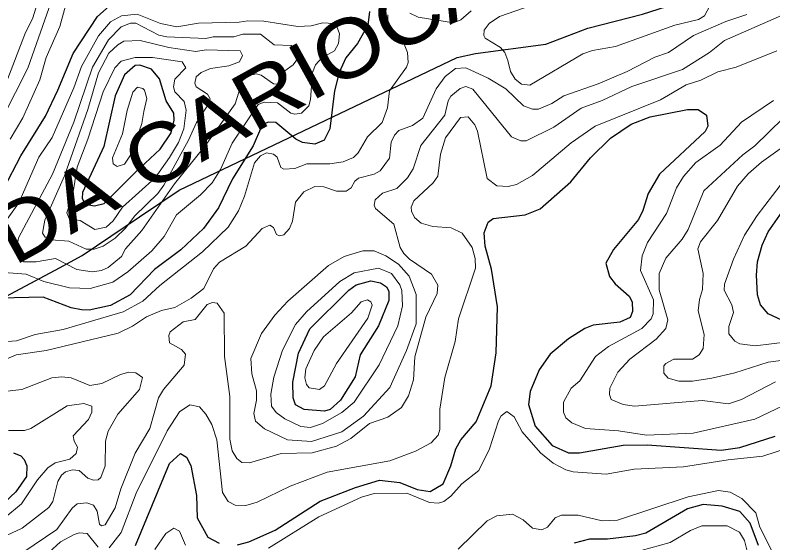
# Model space of a CAD drawing. Extents: x 577 to 602.9, y 7483.8 to 7511.6.
# Drawn here: x 578.995 to 580.554, y 7485.838 to 7486.923 of the extents above; entities that cross this region are included whole.
import ezdxf
from ezdxf.enums import TextEntityAlignment as Align

# ---------------------------------------------------------------- set-up
doc = ezdxf.new("R2010")
doc.units = 0
doc.header["$LTSCALE"] = 0.032
for name, color, linetype, lineweight in [('1', 7, 'Continuous', 25), ('2', 7, 'Continuous', 13), ('26', 7, 'Continuous', 25)]:
    doc.layers.add(name, color=color, linetype=linetype, lineweight=lineweight)

msp = doc.modelspace()

# ---------------------------------------------------------------- linework, layer by layer
at = {"layer": '1'}
for points in [[(578.9715, 7486.5669), (579.0065, 7486.6337), (579.0574, 7486.7156), (579.0828, 7486.7689), (579.1146, 7486.8444), (579.1647, 7486.9207), (579.1886, 7486.9422)], [(579.7237, 7486.9311), (579.7206, 7486.9032), (579.6991, 7486.8651), (579.6752, 7486.8356), (579.6617, 7486.8054), (579.6522, 7486.768), (579.6426, 7486.6893), (579.6307, 7486.6663), (579.6116, 7486.6583), (579.5862, 7486.6615), (579.5727, 7486.6686), (579.5313, 7486.7028), (579.5162, 7486.7036), (579.5074, 7486.6997), (579.5019, 7486.6941), (579.4844, 7486.6543), (579.4422, 7486.5867), (579.4136, 7486.5271), (579.3826, 7486.4842), (579.3357, 7486.4404), (579.2816, 7486.3999), (579.2315, 7486.3482), (579.191, 7486.3259), (579.1472, 7486.3164), (579.1313, 7486.3172), (579.1099, 7486.3212), (579.0526, 7486.3434), (578.9628, 7486.341)], [(579.4526, 7485.8337), (579.4756, 7485.8401), (579.5297, 7485.8639), (579.6227, 7485.9236), (579.6951, 7485.9514), (579.7444, 7485.9665), (579.7866, 7485.9617), (579.8222, 7485.9476), (579.8486, 7485.9434), (579.8756, 7485.9594), (579.8915, 7485.9959), (579.9019, 7486.0309), (579.9122, 7486.05), (579.9432, 7486.0866), (579.9742, 7486.1605), (579.9846, 7486.2289), (579.9877, 7486.3235), (579.975, 7486.4007), (579.9623, 7486.4484), (579.9599, 7486.4754), (579.9679, 7486.4977), (579.9782, 7486.5048), (580.0442, 7486.5128), (580.0752, 7486.5247), (580.138, 7486.5804), (580.1786, 7486.6297), (580.2199, 7486.6702), (580.2621, 7486.6989), (580.3018, 7486.714), (580.3782, 7486.7291), (580.4004, 7486.7291), (580.4171, 7486.7179), (580.4203, 7486.6949), (580.4147, 7486.6838), (580.3209, 7486.5963), (580.2971, 7486.5565), (580.2867, 7486.5215), (580.2772, 7486.5033), (580.2263, 7486.4412), (580.2104, 7486.4134), (580.2175, 7486.3856), (580.2295, 7486.3705), (580.2581, 7486.345), (580.2645, 7486.3339), (580.2652, 7486.314), (580.2605, 7486.3013), (580.239, 7486.2917), (580.1841, 7486.2854), (580.1674, 7486.279), (580.1332, 7486.2575), (580.0959, 7486.2257), (580.0728, 7486.1939), (580.0545, 7486.1494), (580.0513, 7486.1224), (580.0649, 7486.0778), (580.0999, 7486.0381), (580.1332, 7486.023), (580.1563, 7486.023), (580.2462, 7486.0389), (580.2955, 7486.0397), (580.4473, 7486.0285)], [(580.5825, 7486.2909), (580.5444, 7486.3092), (580.5285, 7486.3275), (580.5221, 7486.3482), (580.5205, 7486.3887), (580.5221, 7486.4158), (580.5316, 7486.45), (580.5444, 7486.4778), (580.5921, 7486.5462)], [(580.4473, 7486.0285), (580.4863, 7486.0341), (580.5587, 7486.0572)], [(578.9914, 7486.023), (579.0065, 7486.0166), (579.0136, 7486.0094), (579.0192, 7485.9959), (579.0184, 7485.9745), (578.9961, 7485.9427), (578.9612, 7485.9108)], [(579.2424, 7485.832), (579.3126, 7486.0007), (579.3349, 7486.0214), (579.3476, 7486.0142), (579.3564, 7485.9967), (579.3683, 7485.9355), (579.3691, 7485.8894), (579.3914, 7485.8496), (579.4144, 7485.8369)], [(580.5245, 7485.8321), (580.507, 7485.8782), (580.4863, 7485.9021), (580.4497, 7485.9132), (580.4108, 7485.9164), (580.3782, 7485.9077), (580.2923, 7485.8576), (580.2716, 7485.852)], [(580.2716, 7485.852), (580.2136, 7485.8456), (580.177, 7485.8456), (580.1452, 7485.8369)]]:
    msp.add_lwpolyline(points, dxfattribs=at)
for points in [[(579.2421, 7486.5996), (579.2935, 7486.648), (579.3158, 7486.6814), (579.3222, 7486.7076), (579.3214, 7486.7219), (579.3055, 7486.7474), (579.292, 7486.7927), (579.2753, 7486.8126), (579.2514, 7486.8206), (579.2419, 7486.8197), (579.2196, 7486.8006), (579.2005, 7486.7577), (579.1774, 7486.6535), (579.1337, 7486.5589), (579.1329, 7486.5462), (579.1393, 7486.5343), (579.1584, 7486.5311), (579.1782, 7486.5359)], [(579.6013, 7486.2782), (579.6816, 7486.3577), (579.6967, 7486.3689), (579.7269, 7486.3768), (579.7468, 7486.3728), (579.7587, 7486.3644), (579.7635, 7486.3553), (579.7635, 7486.3363), (579.7428, 7486.2846), (579.7047, 7486.2249), (579.6943, 7486.1796), (579.6641, 7486.1311), (579.6434, 7486.112), (579.6315, 7486.1088), (579.5893, 7486.112), (579.5719, 7486.1216), (579.5671, 7486.1359), (579.5663, 7486.1685), (579.5782, 7486.2281)]]:
    msp.add_lwpolyline(points, close=True, dxfattribs=at)
at = {"layer": '2'}
for points in [[(579.478, 7487.067), (579.3707, 7487.0686), (579.2824, 7487.0559), (579.2482, 7487.0591), (579.1957, 7487.0702), (579.16, 7487.0718), (579.117, 7487.0646), (579.0852, 7487.044), (579.0709, 7487.0305), (579.059, 7487.0066), (579.0303, 7486.9159), (579.016, 7486.8881), (578.9763, 7486.7839)], [(579.0208, 7486.8142), (579.0693, 7486.9509), (579.0916, 7487.0026), (579.1122, 7487.0257)], [(578.985, 7486.6686), (579.0105, 7486.7124), (579.0454, 7486.7903), (579.059, 7486.8364), (579.0868, 7486.9), (579.1043, 7486.9629)], [(580.0768, 7486.9501), (579.9917, 7486.9207), (579.9702, 7486.9064), (579.9599, 7486.8929), (579.9591, 7486.8818), (579.9623, 7486.8762), (579.9933, 7486.8571), (580.0028, 7486.8468), (580.0084, 7486.8301), (580.014, 7486.8078), (580.0235, 7486.7919), (580.037, 7486.7816), (580.0537, 7486.7792), (580.1627, 7486.8436), (580.1826, 7486.8507), (580.2303, 7486.8587), (580.3519, 7486.9032), (580.4012, 7486.9144), (580.4132, 7486.9223), (580.4291, 7486.9517)], [(578.954, 7486.3951), (579.0176, 7486.3903), (579.0542, 7486.3752), (579.1067, 7486.3625), (579.1496, 7486.3609), (579.1957, 7486.3744), (579.2267, 7486.3951), (579.2761, 7486.4388), (579.3015, 7486.4683), (579.3269, 7486.5128), (579.3762, 7486.5541), (579.4001, 7486.5788), (579.4176, 7486.6058), (579.4414, 7486.6599), (579.4947, 7486.7394), (579.5074, 7486.7442), (579.5345, 7486.7434), (579.5623, 7486.7219), (579.5703, 7486.7195), (579.5838, 7486.7219), (579.5989, 7486.737), (579.6029, 7486.7498), (579.6068, 7486.8054), (579.6132, 7486.8213), (579.6259, 7486.8356), (579.6522, 7486.8499), (579.6601, 7486.8651), (579.6625, 7486.8849), (579.6569, 7486.9), (579.6498, 7486.9064), (579.6283, 7486.908), (579.6037, 7486.9016), (579.5766, 7486.9), (579.5067, 7486.9112), (579.474, 7486.912), (579.4558, 7486.9088), (579.3723, 7486.9072), (579.3277, 7486.8992), (579.2943, 7486.9064), (579.2458, 7486.9255), (579.214, 7486.9223), (579.191, 7486.9096), (579.1663, 7486.881), (579.1313, 7486.8181), (579.1154, 7486.7736), (579.0709, 7486.6718), (579.0439, 7486.6313), (579.0025, 7486.5374), (578.9516, 7486.4675)], [(580.5006, 7486.9247), (580.4569, 7486.9104), (580.3909, 7486.8818), (580.3392, 7486.8468), (580.3114, 7486.8372), (580.2541, 7486.8078), (580.1945, 7486.7824), (580.1237, 7486.7577), (580.0991, 7486.7418), (580.072, 7486.7299), (580.0593, 7486.7299), (580.041, 7486.737), (580.0044, 7486.772), (579.9679, 7486.7935), (579.9225, 7486.815), (579.9011, 7486.8134), (579.8796, 7486.7975), (579.8613, 7486.772), (579.8335, 7486.7116), (579.8128, 7486.6965), (579.7842, 7486.6861), (579.7754, 7486.6766), (579.7683, 7486.6623), (579.7651, 7486.6289), (579.746, 7486.6034), (579.7333, 7486.5963), (579.7015, 7486.5883), (579.6935, 7486.582), (579.6864, 7486.5685), (579.676, 7486.5613), (579.6561, 7486.5613), (579.6299, 7486.57), (579.6116, 7486.5708), (579.5886, 7486.5597), (579.5719, 7486.539), (579.5655, 7486.4993), (579.5591, 7486.4842), (579.548, 7486.4714), (579.5385, 7486.4691), (579.5329, 7486.4722), (579.5265, 7486.4866), (579.5186, 7486.4913), (579.5035, 7486.4842), (579.4693, 7486.4484), (579.4152, 7486.415), (579.4033, 7486.4015), (579.3834, 7486.3609), (579.3572, 7486.341), (579.3238, 7486.322), (579.2959, 7486.3156), (579.2649, 7486.3029), (579.2363, 7486.2838)], [(579.311, 7486.2647), (579.3142, 7486.2719), (579.3405, 7486.2925), (579.3651, 7486.2973), (579.3898, 7486.3283), (579.4009, 7486.3323), (579.4104, 7486.3307), (579.4247, 7486.31), (579.4255, 7486.221), (579.4367, 7486.1391), (579.4367, 7486.0508), (579.4414, 7486.0269), (579.451, 7486.011), (579.4613, 7486.0031), (579.4772, 7486.0023), (579.5424, 7486.0214), (579.606, 7486.023), (579.6561, 7486.0365), (579.6856, 7486.0524), (579.7237, 7486.0834), (579.7619, 7486.0961), (579.7897, 7486.116), (579.804, 7486.1399), (579.8144, 7486.1733), (579.8176, 7486.2202), (579.8398, 7486.3021), (579.8629, 7486.3506), (579.8645, 7486.3681), (579.8518, 7486.3903), (579.8064, 7486.4213), (579.7945, 7486.4333), (579.7873, 7486.4452), (579.7738, 7486.4937), (579.7365, 7486.5255), (579.7333, 7486.5327), (579.7357, 7486.5438), (579.7508, 7486.5573), (579.7802, 7486.5669), (579.8025, 7486.5891), (579.8136, 7486.6074), (579.8295, 7486.6551), (579.8788, 7486.7179), (579.886, 7486.7474), (579.8915, 7486.7569), (579.9106, 7486.7728), (579.9225, 7486.7768), (579.9368, 7486.7712), (580.0164, 7486.6734), (580.0354, 7486.6647), (580.0466, 7486.6647), (580.103, 7486.6933), (580.1595, 7486.7323), (580.2024, 7486.7482), (580.2637, 7486.7768), (580.3678, 7486.8118), (580.4235, 7486.8468), (580.4545, 7486.8714), (580.5714, 7486.9231)], [(579.7619, 7486.9239), (579.7619, 7486.8929), (579.7659, 7486.8833), (579.7953, 7486.8635), (579.8025, 7486.8468), (579.8033, 7486.8261), (579.8001, 7486.8166)], [(579.8072, 7486.9279), (579.8239, 7486.9191), (579.8971, 7486.908), (579.9122, 7486.9136), (579.9329, 7486.9326)], [(580.3758, 7486.78), (580.406, 7486.7895), (580.441, 7486.807), (580.4784, 7486.8166), (580.5618, 7486.8499)], [(577.9465, 7485.782), (578.0515, 7485.8894), (578.2471, 7486.1144), (578.3171, 7486.2202), (578.3552, 7486.2695), (578.3664, 7486.279), (578.3823, 7486.2854), (578.4077, 7486.2862), (578.4856, 7486.2671), (578.5739, 7486.2655), (578.624, 7486.2822), (578.6534, 7486.2846), (578.6876, 7486.2941), (578.7107, 7486.3092), (578.7385, 7486.3347), (578.7687, 7486.3713), (578.8228, 7486.4492), (578.8761, 7486.5454), (578.9198, 7486.6154), (579.0208, 7486.8142)], [(579.8001, 7486.8166), (579.7651, 7486.768), (579.7611, 7486.7331), (579.75, 7486.7028), (579.7198, 7486.6734), (579.7007, 7486.64), (579.6911, 7486.6305), (579.6697, 7486.6217), (579.6426, 7486.6178), (579.5949, 7486.6178), (579.5703, 7486.6082), (579.548, 7486.6066), (579.5416, 7486.6098), (579.5337, 7486.6313), (579.5265, 7486.6376), (579.5122, 7486.64), (579.4995, 7486.6337), (579.4876, 7486.6193), (579.4669, 7486.551), (579.4542, 7486.5207), (579.4335, 7486.4873), (579.3802, 7486.4365), (579.2927, 7486.3673), (579.2578, 7486.3347), (579.2172, 7486.3132), (579.094, 7486.2766), (579.0359, 7486.2663), (578.9977, 7486.2536), (578.9588, 7486.2504)], [(579.1886, 7485.8274), (579.2132, 7485.8592), (579.2442, 7485.9403), (579.3079, 7486.0683), (579.3333, 7486.1073), (579.354, 7486.1216), (579.3739, 7486.1176), (579.3874, 7486.1025), (579.3993, 7486.081), (579.4096, 7486.05), (579.4216, 7485.9411), (579.4335, 7485.9228), (579.4478, 7485.9156), (579.4693, 7485.9148), (579.4931, 7485.9212), (579.5607, 7485.9546), (579.6371, 7485.9832), (579.7659, 7486.0063), (579.8184, 7486.0261), (579.851, 7486.0436), (579.8653, 7486.0595), (579.8685, 7486.0707), (579.8685, 7486.1128), (579.8788, 7486.178), (579.9003, 7486.252), (579.9074, 7486.2989), (579.9424, 7486.4031), (579.9416, 7486.4229), (579.9353, 7486.4452), (579.9146, 7486.4746), (579.8923, 7486.4858), (579.8541, 7486.4889), (579.8303, 7486.4953), (579.8168, 7486.5072), (579.8104, 7486.52), (579.8096, 7486.5287), (579.8152, 7486.5414), (579.8549, 7486.5788), (579.8645, 7486.5923), (579.87, 7486.6376), (579.8804, 7486.671), (579.9114, 7486.7132), (579.9273, 7486.714), (579.9408, 7486.6981), (579.9464, 7486.6846), (579.9663, 7486.5875), (579.9861, 7486.5724), (580.0092, 7486.5708), (580.0267, 7486.5748), (580.0593, 7486.5939), (580.1388, 7486.6607), (580.1881, 7486.6949), (580.3225, 7486.749), (580.3758, 7486.78)], [(580.5555, 7486.7482), (580.4895, 7486.7036), (580.4458, 7486.6559), (580.3957, 7486.6201), (580.3702, 7486.5915), (580.3559, 7486.5685), (580.3352, 7486.5152), (580.2963, 7486.4555), (580.2851, 7486.4285), (580.2819, 7486.3983), (580.3082, 7486.3379), (580.3074, 7486.3092), (580.3034, 7486.2989), (580.2843, 7486.279), (580.2159, 7486.2416), (580.1889, 7486.221), (580.1571, 7486.1709), (580.1388, 7486.1558), (580.1229, 7486.1271), (580.1229, 7486.1065), (580.1277, 7486.0953), (580.1404, 7486.085), (580.1682, 7486.0731), (580.2366, 7486.0683), (580.2939, 7486.0595), (580.3901, 7486.0635), (580.5165, 7486.0921), (580.6048, 7486.1343)], [(580.5595, 7486.1693), (580.4895, 7486.1327), (580.4625, 7486.124), (580.4084, 7486.1303), (580.2692, 7486.1192), (580.2462, 7486.1224), (580.2215, 7486.1327), (580.2175, 7486.143), (580.2183, 7486.1558), (580.235, 7486.1892), (580.2597, 7486.2154), (580.3138, 7486.2567), (580.3336, 7486.279), (580.3376, 7486.2965), (580.3201, 7486.3585), (580.3201, 7486.3919), (580.3336, 7486.4237), (580.367, 7486.4627), (580.3798, 7486.4826), (580.4116, 7486.5621), (580.4919, 7486.636), (580.5165, 7486.6543), (580.5754, 7486.7116)], [(580.5738, 7486.6519), (580.5308, 7486.6209), (580.503, 7486.5971), (580.4815, 7486.5716), (580.4402, 7486.5009), (580.4052, 7486.4571), (580.3996, 7486.4428), (580.4108, 7486.3919), (580.4092, 7486.3593), (580.4028, 7486.3387), (580.4004, 7486.3148), (580.4124, 7486.2663), (580.4108, 7486.2377), (580.402, 7486.2249), (580.3885, 7486.2154), (580.3503, 7486.2154), (580.3336, 7486.2067), (580.3297, 7486.2019), (580.3297, 7486.1868), (580.3384, 7486.1764), (580.3607, 7486.1701), (580.3885, 7486.1701), (580.4283, 7486.1764), (580.476, 7486.1876), (580.5444, 7486.2098), (580.6135, 7486.2186)], [(580.5849, 7486.2512), (580.5173, 7486.2432), (580.4863, 7486.2472), (580.476, 7486.2528), (580.4632, 7486.2679), (580.4632, 7486.283), (580.4728, 7486.3116), (580.4696, 7486.3275), (580.4537, 7486.3577), (580.4545, 7486.3697), (580.4728, 7486.4213), (580.4959, 7486.4706), (580.5213, 7486.5112), (580.569, 7486.5732)], [(579.2363, 7486.2838), (579.2069, 7486.2695), (579.059, 7486.2337), (578.9969, 7486.2249), (578.9564, 7486.2074)], [(579.0105, 7485.8178), (579.0804, 7485.8655), (579.1122, 7485.9093), (579.1226, 7485.918), (579.1425, 7485.9204), (579.156, 7485.9156), (579.1639, 7485.9029), (579.1687, 7485.8759), (579.1727, 7485.8727), (579.1798, 7485.8751), (579.2005, 7485.9101), (579.2124, 7485.949), (579.2419, 7486.0222), (579.2721, 7486.0731), (579.2896, 7486.1359), (579.2999, 7486.1534), (579.3428, 7486.2035), (579.3452, 7486.2257), (579.3373, 7486.2353), (579.3126, 7486.2496), (579.311, 7486.2647)], [(578.9659, 7486.1486), (579.0089, 7486.1534), (579.0701, 7486.1772), (579.0908, 7486.1796), (579.1099, 7486.1772), (579.1488, 7486.1613), (579.1735, 7486.1653), (579.2116, 7486.1844), (579.2291, 7486.1892), (579.2434, 7486.1876), (579.257, 7486.178), (579.2506, 7486.1534), (579.2061, 7486.1025), (579.1862, 7486.0675), (579.1806, 7486.0468), (579.1798, 7485.9959), (579.1711, 7485.9721), (579.1655, 7485.9673), (579.156, 7485.9665), (579.1448, 7485.9705), (579.1266, 7485.9864), (579.113, 7485.988), (579.0987, 7485.984), (579.09, 7485.9768), (579.0828, 7485.9641), (579.0725, 7485.9228), (579.0645, 7485.9108), (579.0097, 7485.8679), (578.9484, 7485.8401)], [(578.981, 7486.0691), (579.0144, 7486.0691), (579.0272, 7486.0731), (579.1019, 7486.12), (579.1361, 7486.1247), (579.1528, 7486.1192), (579.1528, 7486.1065), (579.1456, 7486.0914), (579.1146, 7486.058), (579.1162, 7486.0468), (579.1234, 7486.0349), (579.1202, 7486.0214), (579.1075, 7486.0102), (579.0773, 7486.0023), (579.0621, 7485.992), (579.0407, 7485.9673), (579.0081, 7485.918), (578.9715, 7485.8878)], [(579.5162, 7485.8266), (579.6196, 7485.891), (579.7078, 7485.9315), (579.7333, 7485.9395), (579.8005, 7485.9398), (579.8477, 7485.9207), (579.8657, 7485.9192), (579.8772, 7485.9228), (579.8915, 7485.9339), (579.9138, 7485.9594), (579.9488, 7485.9864), (579.971, 7486.0309), (579.9893, 7486.089), (579.9949, 7486.0993), (580.0068, 7486.108), (580.0219, 7486.0969), (580.0378, 7486.0659), (580.076, 7486.023), (580.1022, 7486.0015), (580.1277, 7485.988), (580.1428, 7485.984), (580.2112, 7485.9792), (580.2684, 7485.9896), (580.3702, 7485.9943), (580.4617, 7486.0087), (580.5332, 7486.0158), (580.5881, 7486.0341)], [(580.5515, 7485.821), (580.5269, 7485.8703), (580.5189, 7485.8997), (580.4903, 7485.9291), (580.4664, 7485.9419), (580.4418, 7485.9458), (580.3798, 7485.9323), (580.2342, 7485.8846), (580.2024, 7485.883), (580.1531, 7485.8949), (580.1189, 7485.8949), (580.1062, 7485.8894), (580.0903, 7485.8703), (580.0784, 7485.8647), (580.0593, 7485.8679), (580.0402, 7485.8854), (580.0179, 7485.8965), (579.9861, 7485.8934), (579.9663, 7485.883), (579.9066, 7485.825)], [(579.2824, 7485.8242), (579.3047, 7485.8568), (579.3214, 7485.8679), (579.3333, 7485.8615), (579.3452, 7485.8329)], [(580.2629, 7485.8162), (580.3424, 7485.8385), (580.3845, 7485.8631), (580.4076, 7485.8727), (580.4601, 7485.8727), (580.4855, 7485.86), (580.4959, 7485.8425), (580.5038, 7485.8099)], [(579.0399, 7485.7963), (579.0884, 7485.8401), (579.1162, 7485.8552), (579.1266, 7485.8584), (579.1433, 7485.8568), (579.1655, 7485.8289)]]:
    msp.add_lwpolyline(points, dxfattribs=at)
for points in [[(579.323, 7486.5764), (579.3858, 7486.6543), (579.4478, 7486.741), (579.4629, 7486.7887), (579.4764, 7486.7991), (579.4907, 7486.803), (579.5011, 7486.7999), (579.5265, 7486.7824), (579.5456, 7486.7816), (579.5512, 7486.7911), (579.5496, 7486.8086), (579.5671, 7486.8213), (579.5782, 7486.8364), (579.5758, 7486.8523), (579.5631, 7486.8611), (579.5281, 7486.8627), (579.4995, 7486.8841), (579.4637, 7486.8841), (579.4446, 7486.8786), (579.4025, 7486.8786), (579.3874, 7486.8754), (579.3071, 7486.8786), (579.2904, 7486.8826), (579.2434, 7486.9072), (579.2323, 7486.9072), (579.2132, 7486.8992), (579.187, 7486.873), (579.1538, 7486.8163), (579.1154, 7486.7036), (579.0717, 7486.5963), (579.0017, 7486.4651), (578.9961, 7486.4325), (579.0009, 7486.4229), (579.0128, 7486.4158), (579.0383, 7486.4158), (579.0781, 7486.4229), (579.1218, 7486.3999), (579.1536, 7486.3951), (579.1727, 7486.3983), (579.1862, 7486.4046), (579.214, 7486.4269), (579.222, 7486.4428), (579.2554, 7486.4802)], [(579.3007, 7486.574), (579.2888, 7486.5565), (579.2411, 7486.5104), (579.222, 7486.485), (579.2005, 7486.4643), (579.1759, 7486.4484), (579.1576, 7486.442), (579.1409, 7486.442), (579.1051, 7486.4587), (579.0693, 7486.4611), (579.0566, 7486.4667), (579.051, 7486.4746), (579.0558, 7486.5017), (579.0963, 7486.5931), (579.1448, 7486.7291), (579.1664, 7486.8047), (579.1878, 7486.8452), (579.2061, 7486.8627), (579.2188, 7486.8698), (579.2522, 7486.8714), (579.311, 7486.8571), (579.3667, 7486.8484), (579.3882, 7486.8523), (579.4581, 7486.8499), (579.4629, 7486.8404), (579.4566, 7486.8277), (579.4343, 7486.8189), (579.3969, 7486.8134), (579.3778, 7486.8054), (579.3675, 7486.7967), (579.3643, 7486.7832), (579.3675, 7486.776), (579.3906, 7486.7609), (579.3961, 7486.7513), (579.3937, 7486.7418), (579.3683, 7486.7028), (579.3516, 7486.6663)], [(579.3126, 7486.6305), (579.2832, 7486.5891), (579.2156, 7486.5287), (579.1965, 7486.5001), (579.1822, 7486.4873), (579.1592, 7486.4826), (579.1289, 7486.5009), (579.1067, 7486.504), (579.1011, 7486.5168), (579.113, 7486.5518), (579.1226, 7486.6106), (579.1448, 7486.6686), (579.1759, 7486.7657), (579.1997, 7486.815), (579.2132, 7486.8285), (579.2419, 7486.8364), (579.2776, 7486.8364), (579.3389, 7486.8277), (579.346, 7486.815), (579.3238, 7486.7919), (579.3206, 7486.776), (579.3238, 7486.7657), (579.3428, 7486.7458), (579.3468, 7486.7283), (579.342, 7486.6893), (579.3309, 7486.6615)], [(579.2594, 7486.7251), (579.2554, 7486.7005), (579.2339, 7486.6376), (579.2196, 7486.617), (579.2045, 7486.6122), (579.1965, 7486.6178), (579.1949, 7486.6297), (579.2156, 7486.679), (579.2252, 7486.7275), (579.2371, 7486.7649), (579.2466, 7486.7752), (579.2578, 7486.7728), (579.2609, 7486.7688), (579.2657, 7486.7521)], [(579.7659, 7486.1574), (579.7118, 7486.0985), (579.6673, 7486.0659), (579.6045, 7486.046), (579.5552, 7486.05), (579.5082, 7486.0723), (579.4892, 7486.0882), (579.486, 7486.1041), (579.4915, 7486.1311), (579.4915, 7486.1502), (579.482, 7486.1852), (579.4796, 7486.217), (579.5019, 7486.2687), (579.5289, 7486.306), (579.556, 7486.3347), (579.6394, 7486.4086), (579.672, 7486.4269), (579.7102, 7486.4388), (579.7333, 7486.4388), (579.7579, 7486.4285), (579.7834, 7486.411), (579.8056, 7486.3864), (579.82, 7486.349), (579.82, 7486.2886), (579.8001, 7486.2337)], [(579.6673, 7486.1057), (579.6927, 7486.1271), (579.7436, 7486.2043), (579.7826, 7486.2846), (579.7921, 7486.3251), (579.7905, 7486.3569), (579.7866, 7486.3689), (579.7691, 7486.3919), (579.7428, 7486.4031), (579.6927, 7486.3935), (579.6633, 7486.3752), (579.5941, 7486.3132), (579.5719, 7486.287), (579.5448, 7486.2345), (579.5273, 7486.1788), (579.521, 7486.1438), (579.5226, 7486.1192), (579.5321, 7486.1057), (579.5496, 7486.0929), (579.583, 7486.077), (579.6029, 7486.0754), (579.6275, 7486.0834)], [(579.5933, 7486.1955), (579.5909, 7486.1772), (579.5941, 7486.1637), (579.5997, 7486.1566), (579.6212, 7486.1534), (579.6315, 7486.1605), (579.6561, 7486.2067), (579.7206, 7486.2997), (579.7293, 7486.3267), (579.7269, 7486.3339), (579.7198, 7486.3379), (579.707, 7486.3339), (579.6872, 7486.3108), (579.6291, 7486.2615), (579.61, 7486.2337)]]:
    msp.add_lwpolyline(points, close=True, dxfattribs=at)
at = {"layer": '26'}
msp.add_lwpolyline([(578.042, 7485.7721), (578.1349, 7485.845), (578.1977, 7485.8879), (578.2863, 7485.9607), (578.3606, 7486.005), (578.4478, 7486.0465), (578.5349, 7486.1093), (579.0862, 7486.4038), (579.1329, 7486.4293), (579.251, 7486.5083), (579.3325, 7486.5635), (579.9047, 7486.8361), (579.9421, 7486.8443), (580.0871, 7486.8638), (580.1734, 7486.8964), (580.2858, 7486.9257), (580.3672, 7486.9518), (580.4747, 7486.9958), (580.6343, 7487.0707), (580.8249, 7487.1684), (580.9456, 7487.2571), (581.0236, 7487.3193), (581.0239, 7487.3193)], dxfattribs=at)

# ---------------------------------------------------------------- texts
at = {"layer": '26', "width": 1.15}
msp.add_text('SERRA DA CARIOCA', height=0.12, rotation=28.963, dxfattribs=at).set_placement((579.1939, 7486.5181), align=Align.CENTER)

doc.saveas('drawing.dxf')
